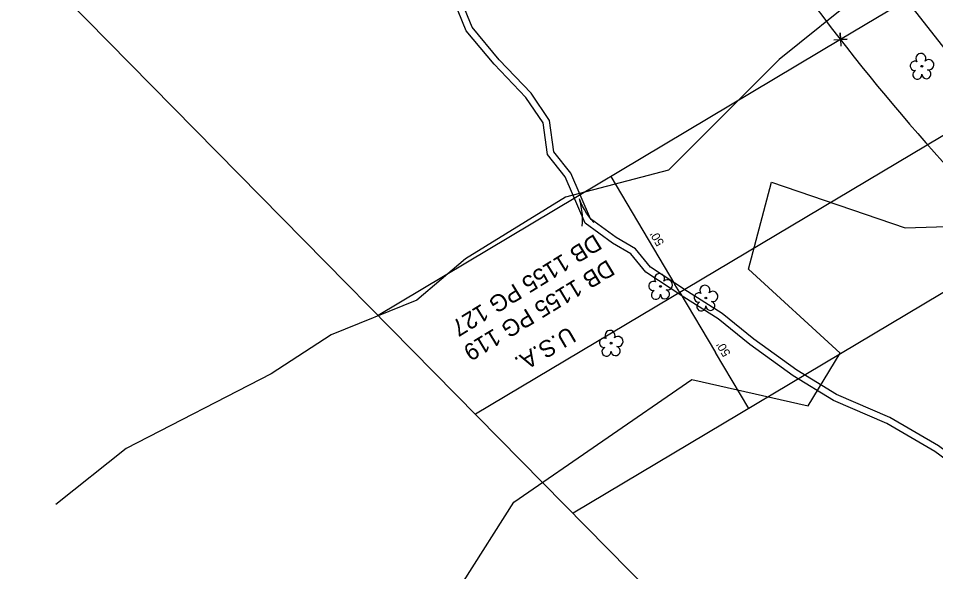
# Model space of a CAD drawing. Extents: x 472260 to 482161, y 489063 to 507124.
# Drawn here: x 474276.9 to 474617.1, y 503037.5 to 503242.5 of the extents above; entities that cross this region are included whole.
import ezdxf

# ---------------------------------------------------------------- set-up
doc = ezdxf.new("R2010")
doc.units = 0
for name, color, linetype in [('Exist Roads EOP Other Cogo Point CELL', 7, 'Continuous'), ('Exist Structure Minor Drop Inlet Cogo Elevation', 7, 'Continuous'), ('Exist Structure Minor Drop Inlet Cogo Number', 7, 'Continuous'), ('Exist Structure Minor Pipes CMP 15 Inch Cogo Comment', 7, 'Continuous'), ('Exist Structure Minor Pipes CMP 30 Inch Cogo Number', 7, 'Continuous'), ('Prop Drainage Structure Drop Inlet Grate 2 Wide Slots and Flat Grates 840 20 Label', 7, 'Continuous'), ('Prop Drainage Structure Pipe RCP 24in Class III', 7, 'Continuous'), ('Prop Drainage Structure Pipe Welded Steel 66in Label', 7, 'Continuous'), ('Prop Drainage Structure Tops and Inverts LABEL', 7, 'Continuous'), ('Prop Erosion Rip Rap Pad at Outlet Label', 7, 'Continuous'), ('Scratch_Level_7', 7, 'Continuous'), ('Scratch_Level_8', 7, 'Continuous')]:
    doc.layers.add(name, color=color, linetype=linetype)

msp = doc.modelspace()

# ---------------------------------------------------------------- linework, layer by layer
at = {"layer": 'Exist Roads EOP Other Cogo Point CELL'}
msp.add_line((474581.79, 503234.68), (474581.79, 503234.68), dxfattribs=at)
msp.add_lwpolyline([(474579.29, 503234.58), (474584.29, 503234.79), (474581.79, 503234.68), (474581.69, 503237.18), (474581.9, 503232.19)], dxfattribs=at)
at = {"layer": 'Exist Structure Minor Drop Inlet Cogo Elevation'}
for radius in [694.7, 794.7]:
    msp.add_arc((475209.24, 503722.4), radius, 208.80885, 230.08898, dxfattribs=at)
at = {"layer": 'Exist Structure Minor Drop Inlet Cogo Number'}
msp.add_line((474748.64, 502789.21), (473722.07, 503830.96), dxfattribs=at)
at = {"layer": 'Exist Structure Minor Pipes CMP 15 Inch Cogo Comment'}
for p, q in [((474496.61, 503183.9), (474520.43, 503143.94)), ((474522.21, 503140.95), (474520.43, 503143.94)), ((474522.21, 503140.95), (474535.45, 503118.74)), ((474547.81, 503098), (474535.45, 503118.74))]:
    msp.add_line(p, q, dxfattribs=at)
at = {"layer": 'Exist Structure Minor Pipes CMP 30 Inch Cogo Number'}
for p, q in [((474859.92, 503342.29), (474446.51, 503095.81)), ((474668.43, 503286.34), (474581.79, 503234.68)), ((474581.79, 503234.68), (474410.37, 503132.48)), ((474649.27, 503158.49), (474482.64, 503059.14))]:
    msp.add_line(p, q, dxfattribs=at)
at = {"layer": 'Prop Drainage Structure Drop Inlet Grate 2 Wide Slots and Flat Grates 840 20 Label'}
for p, q in [((474611.98, 503224.79), (474611.98, 503224.79)), ((474515.05, 503143.22), (474515.05, 503143.22)), ((474531.89, 503138.91), (474531.89, 503138.91)), ((474496.73, 503122.19), (474496.73, 503122.19))]:
    msp.add_line(p, q, dxfattribs=at)
for centre in [(474611.98, 503224.79), (474515.05, 503143.22), (474531.89, 503138.91), (474496.73, 503122.19)]:
    msp.add_circle(centre, 0.326, dxfattribs=at)
for centre, radius, start, end in [((474611.6, 503227.67), 1.86, 330.1651, 219.7134), ((474609.38, 503224.95), 1.73, 62.6636, 279.3457), ((474614.53, 503225.38), 1.9, 257.1011, 134.1999), ((474610.28, 503221.67), 1.69, 111.5671, 6.231), ((474613.66, 503221.89), 1.7, 181.2822, 74.56), ((474514.67, 503146.1), 1.86, 330.1651, 219.7134), ((474512.45, 503143.38), 1.73, 62.6636, 279.3457), ((474517.6, 503143.81), 1.9, 257.1011, 134.1999), ((474531.5, 503141.79), 1.86, 330.1651, 219.7134), ((474513.35, 503140.1), 1.69, 111.5671, 6.231), ((474516.72, 503140.32), 1.7, 181.2822, 74.56), ((474529.28, 503139.07), 1.73, 62.6636, 279.3457), ((474534.44, 503139.5), 1.9, 257.1011, 134.1999), ((474530.18, 503135.79), 1.69, 111.5671, 6.231), ((474533.56, 503136.01), 1.7, 181.2822, 74.56), ((474496.35, 503125.06), 1.86, 330.1651, 219.7134), ((474494.13, 503122.34), 1.73, 62.6636, 279.3457), ((474499.28, 503122.77), 1.9, 257.1011, 134.1999), ((474495.03, 503119.06), 1.69, 111.5671, 6.231), ((474498.4, 503119.29), 1.7, 181.2822, 74.56)]:
    msp.add_arc(centre, radius, start, end, dxfattribs=at)
at = {"layer": 'Prop Drainage Structure Pipe RCP 24in Class III'}
for points in [[(474536.43, 503131.14), (474523.75, 503139.26), (474509.62, 503148.48), (474504.1, 503155.25), (474497.2, 503159.22), (474487.12, 503166.67), (474479.68, 503183.84), (474473.17, 503192.08), (474471.55, 503203.81), (474465.18, 503213.24), (474453.41, 503225.52), (474443.03, 503237.96), (474435.48, 503256.57)], [(474537.89, 503133.17), (474525.1, 503141.35), (474511.31, 503150.37), (474505.74, 503157.19), (474498.57, 503161.31), (474489.15, 503168.28), (474481.85, 503185.13), (474475.55, 503193.09), (474473.95, 503204.73), (474467.13, 503214.82), (474455.28, 503227.19), (474445.2, 503239.26), (474437.81, 503257.46)], [(474713.15, 503037.2), (474693.97, 503054.51), (474670.25, 503063.35), (474652.22, 503062.11), (474635.39, 503068.3), (474616.73, 503081.99), (474599.01, 503092.37), (474579.23, 503100.89), (474564.24, 503110.08), (474548.19, 503121.65), (474536.43, 503131.14)], [(474730.73, 503019.58), (474714.96, 503038.92), (474695.29, 503056.69), (474670.62, 503065.88), (474652.58, 503064.64), (474636.58, 503070.52), (474618.11, 503084.08), (474600.14, 503094.6), (474580.38, 503103.12), (474565.62, 503112.16), (474549.71, 503123.64), (474537.89, 503133.17)]]:
    msp.add_lwpolyline(points, dxfattribs=at)
at = {"layer": 'Prop Drainage Structure Tops and Inverts LABEL'}
msp.add_lwpolyline([(474444.08, 503695.01), (474448.37, 503644.42), (474453.53, 503599.09), (474463.11, 503545.53), (474470.08, 503520.03), (474486.91, 503462.77), (474502.84, 503421.03), (474519.79, 503383.9), (474541.73, 503343.5), (474572.12, 503293.76), (474601.46, 503255.5), (474633.21, 503214.89)], dxfattribs=at)
at = {"layer": 'Prop Erosion Rip Rap Pad at Outlet Label'}
for points in [[(474417.41, 503659.72), (474425.49, 503589.6), (474446.84, 503556.89), (474463.81, 503473.01), (474471.33, 503431.8), (474489.58, 503404.95), (474518.23, 503357.05), (474542.86, 503324.75), (474589.83, 503252.15), (474559.03, 503227.36), (474517.97, 503186.35), (474479.83, 503176.32), (474442.79, 503153.41), (474424.74, 503138.06), (474392.94, 503125.22), (474370.72, 503110.81), (474316.94, 503083.12), (474290.87, 503062.45)], [(474354.5, 502983.1), (474442, 503033.81), (474460.64, 503063.21), (474526.65, 503108.74), (474569.79, 503099), (474581.67, 503118.47), (474547.74, 503149.58), (474556.25, 503181.9), (474605.73, 503164.93), (474640.58, 503166.06), (474649.51, 503170.76), (474681.2, 503160.59), (474705.38, 503134.48), (474804.29, 503062), (474857.11, 503016.88), (474925.62, 502977.53), (474991.52, 502942.46), (475059.64, 502896.69), (475094.38, 502883.41)]]:
    msp.add_lwpolyline(points, dxfattribs=at)
at = {"layer": 'Scratch_Level_8'}
msp.add_line((474486.57, 503170.95), (474486.57, 503170.95), dxfattribs=at)
for points in [[(474490.3, 503166.91), (474489.31, 503168), (474488.43, 503169.21), (474487.57, 503170.41), (474486.84, 503171.66), (474486.15, 503172.97), (474485.54, 503174.33), (474485.01, 503175.7)], [(474485.96, 503165.48), (474486.11, 503166.94), (474486.1, 503168.44), (474486.08, 503169.92), (474485.93, 503171.36), (474485.7, 503172.82), (474485.39, 503174.29), (474485.01, 503175.7)]]:
    msp.add_lwpolyline(points, dxfattribs=at)

# ---------------------------------------------------------------- texts
at = {"layer": 'Exist Structure Minor Pipes CMP 15 Inch Cogo Comment'}
for p in [(474516.56, 503159.36), (474541.17, 503118.36)]:
    msp.add_text("50'", height=3.2, rotation=120.8038, dxfattribs=at).set_placement(p)
at = {"layer": 'Prop Drainage Structure Pipe Welded Steel 66in Label'}
for s, rotation, p in [('DB 1155 PG 127', 211.7008, (474490.65, 503162.85)), ('DB 1155 PG 119', 211.2066, (474495.47, 503153.36))]:
    msp.add_text(s, height=6.25, rotation=rotation, dxfattribs=at).set_placement(p)
at = {"layer": 'Scratch_Level_7'}
msp.add_text('U.S.A.', height=6.25, rotation=210.2902, dxfattribs=at).set_placement((474481.16, 503128.59))

doc.saveas('drawing.dxf')
